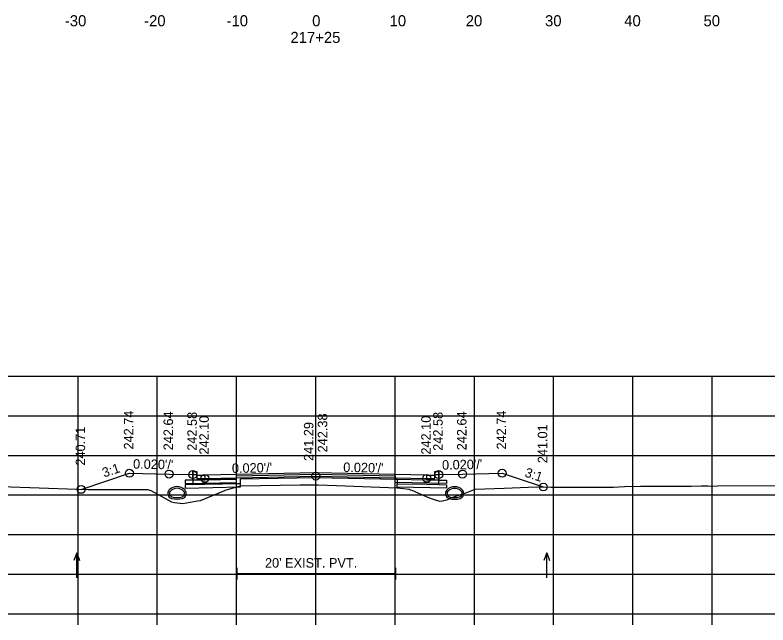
# Model space of a CAD drawing. Extents: x 1369627 to 1374022, y 380035 to 398173.
# Drawn here: x 1371500.9 to 1371595.9, y 383823.1 to 383900.1 of the extents above; entities that cross this region are included whole.
import ezdxf

# ---------------------------------------------------------------- set-up
doc = ezdxf.new("R2010")
doc.units = 0
for name, color, linetype in [('Default', 7, 'Continuous'), ('R_Alt Surface', 7, 'Continuous'), ('R_Axis', 7, 'Continuous'), ('R_Axis Annot', 7, 'Continuous'), ('R_Drive', 7, 'Continuous'), ('R_Exist Surface', 7, 'Continuous'), ('R_Fin Surface', 7, 'Continuous'), ('R_Grid', 7, 'Continuous'), ('R_No Plot', 7, 'Continuous'), ('R_Water Annot', 7, 'Continuous'), ('R_Xsect Elev', 7, 'Continuous'), ('R_Xsect Slope', 7, 'Continuous')]:
    doc.layers.add(name, color=color, linetype=linetype)

msp = doc.modelspace()

# ---------------------------------------------------------------- linework, layer by layer
at = {"layer": 'Default'}
for p, q in [((1371528.933, 383828.83), (1371528.933, 383830.33)), ((1371528.933, 383829.58), (1371548.933, 383829.58)), ((1371548.933, 383828.83), (1371548.933, 383830.33))]:
    msp.add_line(p, q, dxfattribs=at)
for points in [[(1371523.336, 383842.484), (1371523.836, 383842.484), (1371523.846, 383841.984), (1371524.846, 383842.004), (1371524.846, 383841.417), (1371523.346, 383841.387)], [(1371553.846, 383841.984), (1371553.856, 383842.484), (1371554.356, 383842.484), (1371554.346, 383841.387), (1371552.846, 383841.417), (1371552.846, 383842.004)]]:
    msp.add_lwpolyline(points, close=True, dxfattribs=at)
at = {"layer": 'R_Alt Surface'}
for points in [[(1371523.336, 383842.484), (1371523.346, 383841.387), (1371524.846, 383841.417), (1371528.846, 383841.497), (1371528.846, 383841.914), (1371538.846, 383842.114), (1371548.846, 383841.914), (1371548.846, 383841.497), (1371552.846, 383841.417), (1371554.346, 383841.387), (1371554.356, 383842.484)], [(1371523.336, 383842.082), (1371523.346, 383840.819), (1371524.846, 383840.849), (1371529.333, 383840.939), (1371529.333, 383841.522), (1371538.846, 383841.712), (1371549.114, 383841.507), (1371549.114, 383840.924), (1371552.846, 383840.849), (1371554.346, 383840.819), (1371554.356, 383842.082)]]:
    msp.add_lwpolyline(points, dxfattribs=at)
for points in [[(1371538.846, 383842.284), (1371526.846, 383842.044), (1371524.846, 383842.004), (1371524.846, 383841.417), (1371528.846, 383841.497), (1371528.846, 383841.914), (1371538.846, 383842.114), (1371548.846, 383841.914), (1371548.846, 383841.497), (1371552.846, 383841.417), (1371552.846, 383842.004), (1371550.846, 383842.044)], [(1371528.846, 383841.497), (1371524.846, 383841.417), (1371523.346, 383841.387), (1371522.346, 383841.367), (1371522.346, 383840.95), (1371528.846, 383841.08)], [(1371529.333, 383840.939), (1371524.846, 383840.849), (1371523.346, 383840.819), (1371522.346, 383840.799), (1371522.346, 383840.382), (1371529.333, 383840.522)], [(1371548.846, 383841.497), (1371552.846, 383841.417), (1371554.346, 383841.387), (1371555.346, 383841.367), (1371555.346, 383840.95), (1371548.846, 383841.08)], [(1371549.114, 383840.924), (1371552.846, 383840.849), (1371554.346, 383840.819), (1371555.346, 383840.799), (1371555.346, 383840.382), (1371549.114, 383840.507)]]:
    msp.add_lwpolyline(points, close=True, dxfattribs=at)
at = {"layer": 'R_Axis'}
for p, q in [((1371388.846, 383824.505), (1371688.846, 383824.505)), ((1371508.846, 383823.105), (1371508.846, 383824.505)), ((1371518.846, 383823.105), (1371518.846, 383824.505)), ((1371528.846, 383823.105), (1371528.846, 383824.505)), ((1371538.846, 383823.105), (1371538.846, 383824.505)), ((1371548.846, 383823.105), (1371548.846, 383824.505)), ((1371558.846, 383823.105), (1371558.846, 383824.505)), ((1371568.846, 383823.105), (1371568.846, 383824.505)), ((1371578.846, 383823.105), (1371578.846, 383824.505)), ((1371588.846, 383823.105), (1371588.846, 383824.505))]:
    msp.add_line(p, q, dxfattribs=at)
at = {"layer": 'R_Drive'}
for centre, radius, start, end in [((1371520.823, 383839.694), 0.646, 136.35152, 253.95293), ((1371521.336, 383839.205), 1.354, 43.64848, 136.35152), ((1371520.823, 383839.694), 0.438, 136.35152, 253.95293), ((1371521.336, 383839.205), 1.146, 43.64848, 136.35152), ((1371521.848, 383839.694), 0.438, 286.04707, 43.64848), ((1371521.848, 383839.694), 0.646, 286.04707, 43.64848), ((1371555.843, 383839.683), 0.646, 136.35152, 253.95293), ((1371556.356, 383839.194), 1.354, 43.64848, 136.35152), ((1371555.843, 383839.683), 0.438, 136.35152, 253.95293), ((1371556.356, 383839.194), 1.146, 43.64848, 136.35152), ((1371556.868, 383839.683), 0.438, 286.04707, 43.64848), ((1371556.868, 383839.683), 0.646, 286.04707, 43.64848), ((1371521.336, 383841.476), 2.5, 253.95293, 286.04707), ((1371521.336, 383841.476), 2.292, 253.95293, 286.04707), ((1371556.356, 383841.465), 2.5, 253.95293, 286.04707), ((1371556.356, 383841.465), 2.292, 253.95293, 286.04707)]:
    msp.add_arc(centre, radius, start, end, dxfattribs=at)
at = {"layer": 'R_Exist Surface'}
msp.add_lwpolyline([(1371499.214, 383840.556), (1371508.706, 383840.223), (1371510.138, 383840.196), (1371516.76, 383840.196), (1371517.66, 383840.183), (1371518.029, 383840.054), (1371520.622, 383838.659), (1371521.017, 383838.55), (1371522.089, 383838.428), (1371523.923, 383838.765), (1371524.301, 383838.812), (1371527.357, 383840.069), (1371527.386, 383840.082), (1371527.41, 383840.092), (1371529.333, 383840.678), (1371536.854, 383840.77), (1371539.161, 383840.803), (1371541.467, 383840.711), (1371549.114, 383840.398), (1371549.906, 383840.318), (1371550.571, 383840.251), (1371550.603, 383840.251), (1371550.676, 383840.231), (1371550.751, 383840.173), (1371550.944, 383840.096), (1371552.839, 383839.279), (1371553.532, 383839.002), (1371554.442, 383838.709), (1371554.841, 383838.767), (1371555.5, 383838.915), (1371555.888, 383839.144), (1371557.9, 383839.812), (1371558.96, 383840.251), (1371562.599, 383840.378), (1371566.63, 383840.516), (1371568.515, 383840.507), (1371576.403, 383840.476), (1371577.771, 383840.566), (1371579.808, 383840.613), (1371579.97, 383840.612), (1371580.018, 383840.612), (1371580.063, 383840.613), (1371581.94, 383840.608), (1371582.554, 383840.612), (1371583.774, 383840.618), (1371584.591, 383840.622), (1371586.192, 383840.633), (1371587.469, 383840.667), (1371588.286, 383840.673), (1371588.635, 383840.625), (1371589.507, 383840.66), (1371598.98, 383840.701)], dxfattribs=at)
at = {"layer": 'R_Fin Surface'}
msp.add_lwpolyline([(1371509.247, 383840.213), (1371515.336, 383842.242), (1371520.336, 383842.142), (1371523.336, 383842.082), (1371523.836, 383842.082), (1371523.846, 383841.582), (1371524.846, 383841.602), (1371526.846, 383841.642), (1371538.846, 383841.882), (1371550.846, 383841.642), (1371552.846, 383841.602), (1371553.846, 383841.582), (1371553.856, 383842.082), (1371554.356, 383842.082), (1371557.356, 383842.142), (1371562.356, 383842.242), (1371567.548, 383840.512)], dxfattribs=at)
at = {"layer": 'R_Grid'}
for p, q in [((1371388.846, 383854.505), (1371688.846, 383854.505)), ((1371508.846, 383824.505), (1371508.846, 383854.505)), ((1371518.846, 383824.505), (1371518.846, 383854.505)), ((1371528.846, 383824.505), (1371528.846, 383854.505)), ((1371538.846, 383824.505), (1371538.846, 383854.505)), ((1371548.846, 383824.505), (1371548.846, 383854.505)), ((1371558.846, 383824.505), (1371558.846, 383854.505)), ((1371568.846, 383824.505), (1371568.846, 383854.505)), ((1371578.846, 383824.505), (1371578.846, 383854.505)), ((1371588.846, 383824.505), (1371588.846, 383854.505)), ((1371388.846, 383849.505), (1371688.846, 383849.505)), ((1371388.846, 383844.505), (1371688.846, 383844.505)), ((1371388.846, 383839.505), (1371688.846, 383839.505)), ((1371388.846, 383834.505), (1371688.846, 383834.505)), ((1371388.846, 383829.505), (1371688.846, 383829.505)), ((1371388.846, 383824.505), (1371688.846, 383824.505))]:
    msp.add_line(p, q, dxfattribs=at)
at = {"layer": 'R_No Plot'}
for centre in [(1371515.336, 383842.242), (1371520.336, 383842.142), (1371523.336, 383842.082), (1371524.846, 383841.602), (1371538.846, 383841.882), (1371552.846, 383841.602), (1371554.356, 383842.082), (1371557.356, 383842.142), (1371562.356, 383842.242), (1371567.548, 383840.512), (1371509.247, 383840.213)]:
    msp.add_circle(centre, 0.5, dxfattribs=at)
at = {"layer": 'R_Water Annot'}
for p, q in [((1371508.69, 383832.188), (1371508.34, 383831.227)), ((1371508.69, 383829.046), (1371508.69, 383832.188)), ((1371508.69, 383832.188), (1371509.04, 383831.227)), ((1371567.979, 383832.199), (1371567.629, 383831.238)), ((1371567.979, 383829.057), (1371567.979, 383832.199)), ((1371567.979, 383832.199), (1371568.329, 383831.238))]:
    msp.add_line(p, q, dxfattribs=at)
at = {"layer": 'R_Xsect Elev'}
msp.add_line((1371538.846, 383840.799), (1371538.846, 383850.799), dxfattribs=at)

# ---------------------------------------------------------------- texts
at = {"layer": 'R_Axis Annot'}
for s, height, p in [('-30', 1.4, (1371507.187, 383898.643)), ('-20', 1.4, (1371517.187, 383898.643)), ('-10', 1.4, (1371527.584, 383898.643)), ('0', 1.4, (1371538.388, 383898.643)), ('10', 1.4, (1371548.157, 383898.643)), ('20', 1.4, (1371557.76, 383898.643)), ('30', 1.4, (1371567.76, 383898.643)), ('40', 1.4, (1371577.76, 383898.643)), ('50', 1.4, (1371587.76, 383898.643)), ('217+25', 1.4, (1371535.649, 383896.543)), ("20' EXIST. PVT.", 1.2, (1371532.436, 383830.338))]:
    msp.add_text(s, height=height, dxfattribs=at).set_placement(p)
at = {"layer": 'R_Xsect Elev'}
for s, p in [('242.74', (1371515.836, 383845.242)), ('242.64', (1371520.836, 383845.142)), ('242.58', (1371523.836, 383845.082)), ('242.10', (1371525.346, 383844.602)), ('242.38', (1371540.297, 383844.882)), ('242.10', (1371553.346, 383844.602)), ('242.58', (1371554.856, 383845.082)), ('242.64', (1371557.856, 383845.142)), ('242.74', (1371562.856, 383845.242)), ('241.29', (1371538.546, 383843.799)), ('240.71', (1371509.747, 383843.213)), ('241.01', (1371568.048, 383843.512))]:
    msp.add_text(s, height=1.2, rotation=90, dxfattribs=at).set_placement(p)
at = {"layer": 'R_Xsect Slope'}
for s, rotation, p in [("0.020'/'", 358.85424, (1371515.786, 383842.833)), ("0.020'/'", 1.14576, (1371554.782, 383842.691)), ('3:1', 18.43323, (1371512.133, 383841.702)), ("0.020'/'", 1.14576, (1371528.272, 383842.271)), ("0.020'/'", 358.85424, (1371542.296, 383842.413)), ('3:1', 341.56677, (1371565.11, 383841.851))]:
    msp.add_text(s, height=1.2, rotation=rotation, dxfattribs=at).set_placement(p)

doc.saveas('drawing.dxf')
